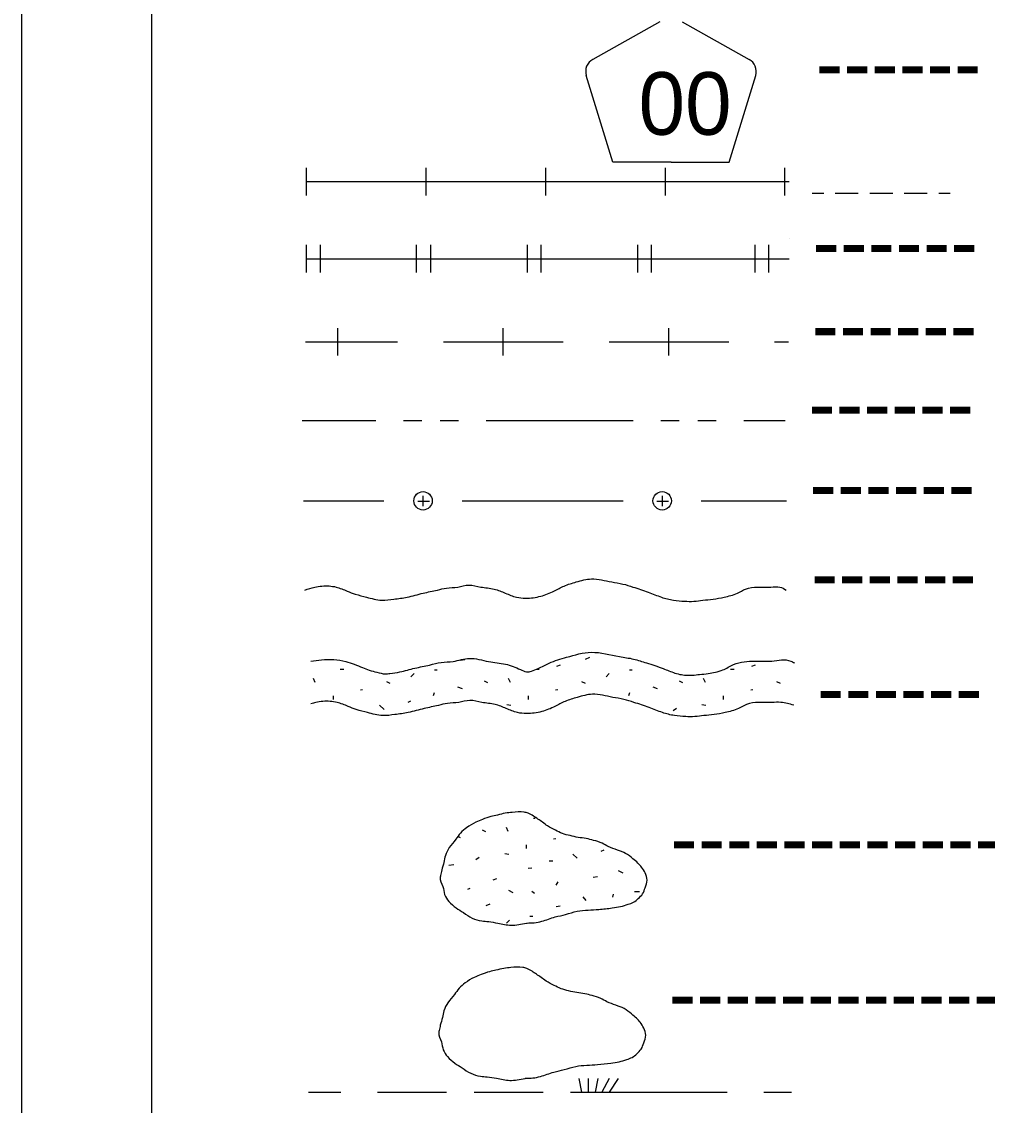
# Model space of a CAD drawing. Extents: x 408847 to 817539, y 923858 to 1151780.
# Drawn here: x 773223 to 779522, y 1016463 to 1023531 of the extents above; entities that cross this region are included whole.
import ezdxf

# ---------------------------------------------------------------- set-up
doc = ezdxf.new("R2010")
doc.units = 0
doc.layers.add('Quad Borders', color=7, linetype='Continuous')

msp = doc.modelspace()

# ---------------------------------------------------------------- linework, layer by layer
at = {"layer": 'Quad Borders'}
for p, q in [((773222.5, 996643.4), (773222.6, 1049600.6)), ((774072.5, 997493.4), (774072.6, 1048750.6)), ((777384.6, 1023530.8), (776947.4, 1023285.1)), ((777531.6, 1023530.8), (777968.7, 1023285.1)), ((777078.2, 1022614.6), (776905.4, 1023180.3)), ((777837.9, 1022614.6), (778010.7, 1023180.3)), ((775079.1, 1022577.5), (775079.1, 1022397.5)), ((775859.1, 1022577.5), (775859.1, 1022397.5)), ((776639.1, 1022577.5), (776639.1, 1022397.5)), ((777458.1, 1022614.6), (777078.2, 1022614.6)), ((777419.1, 1022577.5), (777419.1, 1022397.5)), ((777458.1, 1022614.6), (777837.9, 1022614.6)), ((778199.1, 1022577.5), (778199.1, 1022397.5)), ((775078.9, 1022074.8), (775078.9, 1021894.8)), ((775168.9, 1022074.8), (775168.9, 1021894.8)), ((775798.9, 1021894.8), (775798.9, 1022074.8)), ((775888.9, 1022074.8), (775888.9, 1021894.8)), ((776518.9, 1022074.8), (776518.9, 1021894.8)), ((776608.9, 1022074.8), (776608.9, 1021894.8)), ((777238.9, 1022074.8), (777238.9, 1021894.8)), ((777328.9, 1022074.8), (777328.9, 1021894.8)), ((778003.9, 1022074.8), (778003.9, 1021894.8)), ((778093.9, 1022074.8), (778093.9, 1021894.8)), ((778228.9, 1022119.8), (778228.9, 1022119.8)), ((775284.3, 1021352.6), (775284.3, 1021532.6)), ((776364.3, 1021352.6), (776364.3, 1021532.6)), ((777444.3, 1021352.6), (777444.3, 1021532.6)), ((775840, 1020437.9), (775840, 1020371.4)), ((777400, 1020437.9), (777400, 1020371.4)), ((776901.1, 1019374), (776928, 1019385.2)), ((775301.1, 1019306.9), (775324.6, 1019308)), ((775915.1, 1019304.5), (775933, 1019304.5)), ((776712.8, 1019327), (776736.3, 1019337.1)), ((777187.9, 1019304.5), (777205.8, 1019304.5)), ((777846.7, 1019306.9), (777870.2, 1019308)), ((777985.6, 1019327), (778009.1, 1019337.1)), ((775137.4, 1019221.6), (775125.1, 1019247.4)), ((775761.6, 1019258.6), (775781.8, 1019278.7)), ((776238.8, 1019231.7), (776261.2, 1019220.5)), ((776410.2, 1019221.6), (776397.9, 1019247.4)), ((777034.4, 1019258.6), (777054.6, 1019278.7)), ((777511.6, 1019231.7), (777534, 1019220.5)), ((777683, 1019221.6), (777670.7, 1019247.4)), ((775432.3, 1019173.4), (775446.8, 1019174.6)), ((775601.4, 1019228.3), (775624.9, 1019216)), ((776066.3, 1019193.6), (776095.4, 1019182.4)), ((776705.1, 1019173.4), (776719.6, 1019174.6)), ((776874.2, 1019228.3), (776897.7, 1019216)), ((777339.1, 1019193.6), (777368.2, 1019182.4)), ((777977.8, 1019173.4), (777992.4, 1019174.6)), ((778147, 1019228.3), (778170.5, 1019216)), ((775255.5, 1019110.2), (775255.5, 1019133.2)), ((775742.6, 1019091.7), (775761.6, 1019101.8)), ((775909.5, 1019135.4), (775916.2, 1019155.5)), ((776528.3, 1019110.2), (776528.3, 1019133.2)), ((777182.3, 1019135.4), (777189, 1019155.5)), ((777801.1, 1019110.2), (777801.1, 1019133.2)), ((775557.7, 1019072.6), (775586.9, 1019045.7)), ((776386.7, 1019077.1), (776412.5, 1019073.7)), ((777471.3, 1019039), (777493.7, 1019052.5)), ((777659.5, 1019077.1), (777685.2, 1019073.7)), ((776225.6, 1018260), (776248, 1018248.8)), ((776396.9, 1018249.9), (776384.6, 1018275.7)), ((776691.8, 1018201.8), (776706.4, 1018202.9)), ((776373.4, 1018105.4), (776399.2, 1018102.1)), ((776515.1, 1018138.5), (776515.1, 1018161.5)), ((776817.3, 1018101), (776846.4, 1018074.1)), ((777002.1, 1018120), (777021.1, 1018130.1)), ((776008.2, 1018029.3), (776041.8, 1018033.7)), ((776185.2, 1018067.4), (776207.6, 1018080.8)), ((776663.9, 1018058.6), (776686.8, 1018058.6)), ((776525.9, 1018009), (776549.4, 1018012.3)), ((777113, 1017995.7), (777144.4, 1017980)), ((776297.2, 1017932.9), (776321.9, 1017941.9)), ((776709.8, 1017898), (776721.2, 1017920.9)), ((776950.6, 1017952), (776979.7, 1017956.4)), ((776132.6, 1017873.6), (776147.1, 1017879.2)), ((776397.1, 1017866.7), (776426.2, 1017851)), ((776549.4, 1017860), (776568.5, 1017847.7)), ((776904.5, 1017798.4), (776885.5, 1017821.9)), ((777078.3, 1017819.8), (777082.7, 1017839.9)), ((777220.5, 1017856.7), (777251.9, 1017856.7)), ((776251.4, 1017765.9), (776278.3, 1017777.1)), ((776708.5, 1017759.2), (776735.4, 1017763.7)), ((776538.2, 1017696.4), (776556.1, 1017696.4)), ((777113.8, 1016638.3), (777054.2, 1016549)), ((775543.5, 1016548.5), (775993.5, 1016548.5)), ((776173.5, 1016548.5), (776443.5, 1016548.5)), ((776443.5, 1016548.5), (776623.5, 1016548.5)), ((776803.5, 1016548.5), (777823.5, 1016548.5))]:
    msp.add_line(p, q, dxfattribs=at)
for points in [[(775079.1, 1022487.5), (778229.1, 1022487.5)], [(778379.1, 1022412.5), (778454.1, 1022412.5)], [(778529.1, 1022412.5), (778679.1, 1022412.5)], [(778754.1, 1022412.5), (778904.1, 1022412.5)], [(778979.1, 1022412.5), (779129.1, 1022412.5)], [(779204.1, 1022412.5), (779279.1, 1022412.5)], [(775078.9, 1021984.8), (778228.9, 1021984.8)], [(775074.3, 1021442.6), (775674.3, 1021442.6)], [(775974.3, 1021442.6), (776754.3, 1021442.6)], [(777054.3, 1021442.6), (777834.3, 1021442.6)], [(778134.3, 1021442.6), (778224.3, 1021442.6)], [(775052.3, 1020930.6), (775532.3, 1020930.6)], [(775712.3, 1020930.6), (775832.3, 1020930.6)], [(775952.3, 1020930.6), (776072.3, 1020930.6)], [(776252.3, 1020930.6), (777212.3, 1020930.6)], [(777392.3, 1020930.6), (777512.3, 1020930.6)], [(777632.3, 1020930.6), (777752.3, 1020930.6)], [(777932.3, 1020930.6), (778202.3, 1020930.6)], [(775060.6, 1020405.8), (775585.6, 1020405.8)], [(775806.1, 1020403.9), (775881.9, 1020403.9)], [(776095.6, 1020405.8), (777145.6, 1020405.8)], [(777366.1, 1020403.9), (777441.9, 1020403.9)], [(777655.6, 1020405.8), (778210.6, 1020405.8)], [(776085.4, 1019367.2), (776112.2, 1019371.7)], [(776581, 1019307.2), (776597.4, 1019308)], [(776560.6, 1018335.2), (776572.8, 1018335.8)], [(776069.4, 1018215.7), (776082.2, 1018210.7)], [(776386, 1017651.8), (776404.9, 1017670.7)], [(776857.1, 1016638.5), (776875.1, 1016548.5)], [(776918.1, 1016638.5), (776918.1, 1016548.5)], [(776980.4, 1016638.5), (776962.4, 1016548.5)], [(777055.3, 1016638.5), (777006.6, 1016548.1)], [(775093.5, 1016548.5), (775303.5, 1016548.5)], [(778063.5, 1016548.5), (778243.5, 1016548.5)]]:
    msp.add_lwpolyline(points, dxfattribs=at)
for centre in [(775840.6, 1020405.8), (777400.6, 1020405.8)]:
    msp.add_circle(centre, 60, dxfattribs=at)
for centre, start, end in [((776991.5, 1023206.6), 119.3397, 196.98278), ((777924.6, 1023206.6), 343.01718, 60.66027)]:
    msp.add_arc(centre, 90, start, end, dxfattribs=at)
for points in [[(775069.8, 1019823.3), (775134.6, 1019843.4), (775180.9, 1019850), (775273.4, 1019843.4), (775346.1, 1019816.9), (775399, 1019797.1), (775471.7, 1019777.3), (775570.9, 1019757.4), (775650.2, 1019764.1), (775736.1, 1019777.3), (775841.9, 1019803.7), (775934.4, 1019823.5), (775993.9, 1019836.8), (776066.6, 1019843.4), (776139.3, 1019856.6), (776218.7, 1019843.4), (776304.6, 1019830.2), (776377.3, 1019803.7), (776450, 1019777.3), (776509.5, 1019770.7), (776608.7, 1019783.9), (776694.6, 1019816.9), (776760.7, 1019850), (776840, 1019876.4), (776939.2, 1019896.3), (777071.4, 1019876.4), (777144.1, 1019863.2), (777210.2, 1019843.4), (777309.3, 1019810.3), (777395.2, 1019777.3), (777474.6, 1019757.4), (777547.3, 1019750.8), (777606.8, 1019750.8), (777666.3, 1019757.4), (777732.4, 1019764.1), (777805.1, 1019777.3), (777891, 1019803.7), (777943.9, 1019830.2), (778023.2, 1019843.4), (778109.1, 1019843.4), (778168.6, 1019843.4), (778208.3, 1019823.3)], [(775109.3, 1019359.1), (775177.8, 1019368.9), (775336.8, 1019357.5), (775446.2, 1019317.7), (775488.6, 1019301.8), (775540.3, 1019287.7), (775593, 1019277.2), (775624.9, 1019279.9), (775689.3, 1019289.8), (775787.4, 1019314.3), (775883.4, 1019334.9), (775958.8, 1019351.6), (776036.7, 1019358.7), (776143.8, 1019378.2), (776267.9, 1019357.5), (776378.4, 1019340.5), (776476.1, 1019305), (776515.8, 1019290.5), (776547.9, 1019294.8), (776592, 1019311.8), (776663.6, 1019347.6), (776777.1, 1019385.4), (776939, 1019417.8), (777122.1, 1019390.3), (777213.7, 1019373.7), (777298.2, 1019348.3), (777407, 1019312), (777483.3, 1019282.7), (777526.3, 1019272), (777566, 1019268.4), (777598.3, 1019268.4), (777644.4, 1019273.5), (777701.2, 1019279.2), (777747.5, 1019287.6), (777796.8, 1019302.7), (777866, 1019337.3), (778007.4, 1019360.9), (778115.6, 1019360.9), (778239.7, 1019360.9), (778263.3, 1019348.9)], [(778259.1, 1019073.1), (778175.1, 1019090.9), (778115.6, 1019090.9), (778029.7, 1019090.9), (777950.4, 1019077.7), (777897.5, 1019051.2), (777811.6, 1019024.8), (777738.9, 1019011.6), (777672.8, 1019005), (777613.3, 1018998.4), (777553.8, 1018998.4), (777481.1, 1019005), (777401.8, 1019024.8), (777315.8, 1019057.8), (777216.7, 1019090.9), (777150.6, 1019110.7), (777077.9, 1019123.9), (776945.7, 1019143.8), (776846.5, 1019123.9), (776767.2, 1019097.5), (776701.1, 1019064.5), (776615.2, 1019031.4), (776516, 1019018.2), (776456.5, 1019024.8), (776383.8, 1019051.2), (776311.1, 1019077.7), (776225.2, 1019090.9), (776145.9, 1019104.1), (776073.2, 1019090.9), (776000.4, 1019084.3), (775941, 1019071.1), (775848.4, 1019051.2), (775742.7, 1019024.8), (775656.7, 1019011.6), (775577.4, 1019005), (775478.3, 1019024.8), (775405.5, 1019044.6), (775352.7, 1019064.5), (775280, 1019090.9), (775187.4, 1019097.5), (775141.1, 1019090.9), (775109.2, 1019081)], [(776422.2, 1018373.2), (776377.4, 1018368.1), (776325.5, 1018356.3), (776283.1, 1018346.9), (776228.9, 1018328), (776184.1, 1018309.2), (776125.2, 1018273.8), (776085.1, 1018238.5), (776054.5, 1018198.4), (776012.1, 1018144.2), (775986.1, 1018092.3), (775976.7, 1018047.5), (775962.6, 1017998), (775955.5, 1017962.7), (775952.3, 1017950.9), (775969.6, 1017889.6), (775981.4, 1017837.8), (776009.7, 1017793), (776056.8, 1017750.6), (776104, 1017719.9), (776160.5, 1017684.6), (776224.2, 1017665.7), (776269, 1017661), (776327.9, 1017651.6), (776415.1, 1017638.2), (776514.5, 1017651)], [(776514.5, 1017651), (776518.8, 1017651.6), (776566, 1017653.9), (776615.5, 1017663.3), (776702.7, 1017691.6), (776771, 1017708.1), (776846.4, 1017729.3), (776917.2, 1017736.4), (776987.9, 1017741.1), (777075.1, 1017750.6), (777129.3, 1017760), (777178.8, 1017774.1), (777214.1, 1017788.3), (777244.8, 1017811.8), (777273.1, 1017842.5), (777289.6, 1017882.5), (777302.3, 1017932), (777289.6, 1017979.2), (777266, 1018016.9), (777242.4, 1018042.8), (777209.4, 1018071.1), (777162.3, 1018106.5), (777108.1, 1018127.7), (777049.2, 1018151.2), (777009.1, 1018172.5), (776952.5, 1018191.3), (776905.4, 1018203.1), (776853.5, 1018210.2), (776799.3, 1018222), (776749.8, 1018236.1), (776705, 1018257.3), (776653.2, 1018285.6), (776620.2, 1018309.2), (776589.5, 1018330.4), (776561.2, 1018349.2), (776525.9, 1018368.1), (776500, 1018375.2), (776422.2, 1018373.2)], [(776413, 1017361), (776368.2, 1017355.9), (776316.4, 1017344.1), (776274, 1017334.7), (776219.8, 1017315.9), (776175, 1017297), (776116, 1017261.6), (776076, 1017226.3), (776045.3, 1017186.2), (776002.9, 1017132), (775977, 1017080.2), (775967.6, 1017035.4), (775953.4, 1016985.9), (775946.3, 1016950.5), (775943.2, 1016938.7), (775960.5, 1016877.4), (775972.3, 1016825.6), (776000.6, 1016780.8), (776047.7, 1016738.4), (776094.8, 1016707.7), (776151.4, 1016672.4), (776215, 1016653.5), (776259.8, 1016648.8), (776318.8, 1016639.4), (776406, 1016626), (776505.3, 1016638.8)], [(776505.3, 1016638.8), (776509.7, 1016639.4), (776556.8, 1016641.7), (776606.3, 1016651.2), (776693.5, 1016679.5), (776761.9, 1016696), (776837.3, 1016717.2), (776908, 1016724.2), (776978.7, 1016729), (777065.9, 1016738.4), (777120.1, 1016747.8), (777169.6, 1016762), (777205, 1016776.1), (777235.6, 1016799.7), (777263.9, 1016830.3), (777280.4, 1016870.4), (777293.2, 1016919.9), (777280.4, 1016967), (777256.9, 1017004.7), (777233.3, 1017030.7), (777200.3, 1017058.9), (777153.1, 1017094.3), (777098.9, 1017115.5), (777040, 1017139.1), (776999.9, 1017160.3), (776943.4, 1017179.1), (776896.2, 1017190.9), (776844.4, 1017198), (776790.2, 1017209.8), (776740.7, 1017223.9), (776695.9, 1017245.1), (776644, 1017273.4), (776611, 1017297), (776580.4, 1017318.2), (776552.1, 1017337.1), (776516.7, 1017355.9), (776490.8, 1017363), (776413, 1017361)]]:
    msp.add_spline(points, degree=3, dxfattribs=at)

# ---------------------------------------------------------------- texts
for s, height, rotation, p in [('00', 408, 359.99998, (777246.5, 1022793.2)), (' ------', 405, 359.99998, (778250.9, 1023060.7)), (' ------', 405, 359.99992, (778228.9, 1021894.8)), (' ------', 405, 359.99992, (778224.3, 1021352.6)), (' ------', 405, 359.99992, (778202.3, 1020840.6)), (' ------', 405, 359.99992, (778210.6, 1020315.8)), (' ------', 405, 359.99992, (778219.7, 1019733.3)), (' ------', 405, 359.99992, (778259.1, 1018986.8)), (' -------------', 405, 359.99991, (777302.3, 1018005.7)), (' -------------', 405, 359.99991, (777293.2, 1016993.5))]:
    msp.add_text(s, height=height, rotation=rotation, dxfattribs=at).set_placement(p)

doc.saveas('drawing.dxf')
